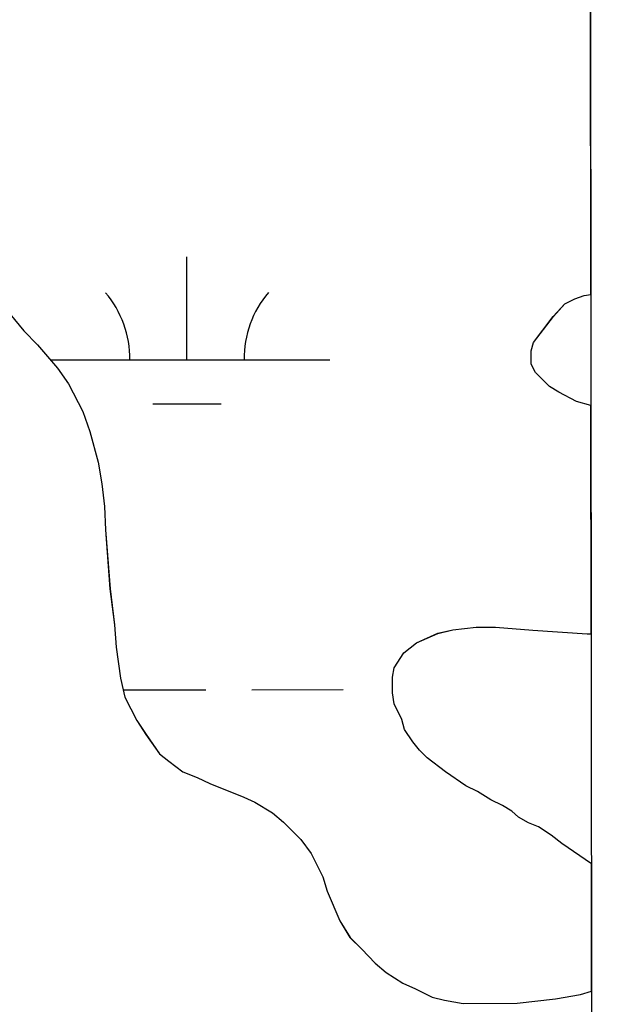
# Model space of a CAD drawing. Extents: x 3279314 to 3317160, y 734079 to 759431.
# Drawn here: x 3314734.1 to 3314940.9, y 746438.4 to 746783 of the extents above; entities that cross this region are included whole.
import ezdxf

# ---------------------------------------------------------------- set-up
doc = ezdxf.new("R2010")
doc.units = 0
for name, color, linetype in [('V-GRID-FRAM', 7, 'Continuous'), ('V-SITE-VEGE', 7, 'Continuous'), ('V-TOPO-SHOR', 7, 'Continuous'), ('V-WETL-SWMP', 7, 'Continuous')]:
    doc.layers.add(name, color=color, linetype=linetype)

msp = doc.modelspace()

# ---------------------------------------------------------------- linework, layer by layer
at = {"layer": 'V-GRID-FRAM'}
msp.add_lwpolyline([(3283455.67, 757641.37), (3314923.72, 757657.39), (3314940.91, 739471.92), (3283456.99, 739455.89), (3283455.67, 757641.37)], dxfattribs=at)
at = {"layer": 'V-SITE-VEGE'}
for p, q in [((3314934.09, 746686.81), (3314933.92, 746868.84)), ((3314724.75, 746687.12), (3314735.64, 746674.07)), ((3314931.71, 746686.51), (3314934.09, 746686.81)), ((3314920.96, 746679.14), (3314925.01, 746683.55)), ((3314925.01, 746683.55), (3314928.5, 746685.32)), ((3314928.5, 746685.32), (3314931.71, 746686.51)), ((3314914.01, 746670.04), (3314920.96, 746679.14)), ((3314735.64, 746674.07), (3314740.35, 746669.14)), ((3314913.16, 746667.12), (3314914.01, 746670.04)), ((3314740.35, 746669.14), (3314747.41, 746661.01)), ((3314913.19, 746662.45), (3314913.16, 746667.12)), ((3314747.41, 746661.01), (3314751.24, 746655.49)), ((3314914.67, 746659.54), (3314913.19, 746662.45)), ((3314919.67, 746654.61), (3314914.67, 746659.54)), ((3314751.24, 746655.49), (3314756.27, 746645.89)), ((3314922.89, 746652.59), (3314919.67, 746654.61)), ((3314929.04, 746649.42), (3314922.89, 746652.59)), ((3314934.12, 746648.01), (3314929.04, 746649.42)), ((3314756.27, 746645.89), (3314758.65, 746638.9)), ((3314934.2, 746568.02), (3314934.12, 746648.01)), ((3314758.65, 746638.9), (3314761.65, 746628.12)), ((3314761.65, 746628.12), (3314762.87, 746620.55)), ((3314762.87, 746620.55), (3314763.8, 746612.67)), ((3314763.8, 746612.67), (3314764.14, 746604.5)), ((3314764.14, 746604.5), (3314765.75, 746583.79)), ((3314765.75, 746583.79), (3314767.29, 746571.25)), ((3314767.29, 746571.25), (3314767.93, 746563.37)), ((3314885.81, 746569.44), (3314893.98, 746570.37)), ((3314893.98, 746570.37), (3314900.69, 746570.42)), ((3314900.69, 746570.42), (3314913.84, 746569.34)), ((3314873, 746564.97), (3314880.57, 746568.23)), ((3314880.57, 746568.23), (3314885.81, 746569.44)), ((3314913.84, 746569.34), (3314932.82, 746568.01)), ((3314932.82, 746568.01), (3314934.2, 746568.02)), ((3314767.93, 746563.37), (3314769.46, 746552.58)), ((3314868.65, 746561.44), (3314873, 746564.97)), ((3314865.18, 746556.16), (3314868.65, 746561.44)), ((3314864.62, 746552.95), (3314865.18, 746556.16)), ((3314769.46, 746552.58), (3314770.97, 746545.88)), ((3314864.66, 746547.4), (3314864.62, 746552.95)), ((3314770.97, 746545.88), (3314775.12, 746537.73)), ((3314865.27, 746543.61), (3314864.66, 746547.4)), ((3314867.93, 746538.08), (3314865.27, 746543.61)), ((3314775.12, 746537.73), (3314778.36, 746532.79)), ((3314868.83, 746534.59), (3314867.93, 746538.08)), ((3314778.36, 746532.79), (3314783.08, 746526.11)), ((3314871.78, 746530.23), (3314868.83, 746534.59)), ((3314874.14, 746527.33), (3314871.78, 746530.23)), ((3314783.08, 746526.11), (3314786.3, 746523.51)), ((3314876.78, 746524.72), (3314874.14, 746527.33)), ((3314786.3, 746523.51), (3314791.29, 746519.75)), ((3314883.24, 746519.8), (3314876.78, 746524.72)), ((3314791.29, 746519.75), (3314796.27, 746517.74)), ((3314890.28, 746514.89), (3314883.24, 746519.8)), ((3314796.27, 746517.74), (3314800.66, 746515.73)), ((3314800.66, 746515.73), (3314812.66, 746510.85)), ((3314894.38, 746512.87), (3314890.28, 746514.89)), ((3314899.07, 746509.99), (3314894.38, 746512.87)), ((3314812.66, 746510.85), (3314816.47, 746509.12)), ((3314816.47, 746509.12), (3314822.62, 746505.37)), ((3314903.17, 746507.97), (3314899.07, 746509.99)), ((3314906.39, 746505.95), (3314903.17, 746507.97)), ((3314822.62, 746505.37), (3314826.44, 746502.19)), ((3314908.74, 746503.93), (3314906.39, 746505.95)), ((3314826.44, 746502.19), (3314832.61, 746496.1)), ((3314912.26, 746501.9), (3314908.74, 746503.93)), ((3314915.77, 746500.47), (3314912.26, 746501.9)), ((3314920.17, 746497.58), (3314915.77, 746500.47)), ((3314923.98, 746494.69), (3314920.17, 746497.58)), ((3314832.61, 746496.1), (3314836.15, 746491.16)), ((3314934.28, 746487.56), (3314923.98, 746494.69)), ((3314836.15, 746491.16), (3314840.29, 746483.02)), ((3314934.32, 746443.03), (3314934.28, 746487.56)), ((3314840.29, 746483.02), (3314841.79, 746478.07)), ((3314841.79, 746478.07), (3314846.24, 746467.59)), ((3314846.24, 746467.59), (3314849.78, 746461.78)), ((3314849.78, 746461.78), (3314853.89, 746457.72)), ((3314853.89, 746457.72), (3314858.6, 746452.79)), ((3314858.6, 746452.79), (3314862.42, 746449.6)), ((3314862.42, 746449.6), (3314868.28, 746445.85)), ((3314868.28, 746445.85), (3314872.67, 746443.84)), ((3314872.67, 746443.84), (3314878.53, 746440.96)), ((3314930.48, 746441.9), (3314934.32, 746443.03)), ((3314878.53, 746440.96), (3314882.91, 746439.82)), ((3314882.91, 746439.82), (3314889.34, 746438.7)), ((3314889.34, 746438.7), (3314908.31, 746438.83)), ((3314908.31, 746438.83), (3314921.73, 746440.38)), ((3314921.73, 746440.38), (3314930.48, 746441.9))]:
    msp.add_line(p, q, dxfattribs=at)
at = {"layer": 'V-TOPO-SHOR'}
for p, q in [((3314724.75, 746687.13), (3314735.64, 746674.07)), ((3314724.75, 746687.13), (3314735.64, 746674.07)), ((3314931.7, 746686.51), (3314934.09, 746686.81)), ((3314931.7, 746686.51), (3314934.09, 746686.81)), ((3314934.09, 746686.81), (3314934.09, 746686.81)), ((3314934.09, 746686.81), (3314934.09, 746686.81)), ((3314920.95, 746679.14), (3314925.01, 746683.55)), ((3314920.95, 746679.14), (3314925.01, 746683.55)), ((3314925.01, 746683.55), (3314928.5, 746685.32)), ((3314925.01, 746683.55), (3314928.5, 746685.32)), ((3314928.5, 746685.32), (3314931.7, 746686.51)), ((3314928.5, 746685.32), (3314931.7, 746686.51)), ((3314914.01, 746670.04), (3314920.95, 746679.14)), ((3314914.01, 746670.04), (3314920.95, 746679.14)), ((3314735.64, 746674.07), (3314740.34, 746669.14)), ((3314735.64, 746674.07), (3314740.34, 746669.14)), ((3314913.15, 746667.12), (3314914.01, 746670.04)), ((3314913.15, 746667.12), (3314914.01, 746670.04)), ((3314740.34, 746669.14), (3314747.4, 746661.01)), ((3314740.34, 746669.14), (3314747.4, 746661.01)), ((3314913.19, 746662.45), (3314913.15, 746667.12)), ((3314913.19, 746662.45), (3314913.15, 746667.12)), ((3314747.4, 746661.01), (3314751.24, 746655.49)), ((3314747.4, 746661.01), (3314751.24, 746655.49)), ((3314914.67, 746659.54), (3314913.19, 746662.45)), ((3314914.67, 746659.54), (3314913.19, 746662.45)), ((3314919.66, 746654.61), (3314914.67, 746659.54)), ((3314919.66, 746654.61), (3314914.67, 746659.54)), ((3314751.24, 746655.49), (3314756.26, 746645.9)), ((3314751.24, 746655.49), (3314756.26, 746645.9)), ((3314922.89, 746652.59), (3314919.66, 746654.61)), ((3314922.89, 746652.59), (3314919.66, 746654.61)), ((3314929.04, 746649.42), (3314922.89, 746652.59)), ((3314929.04, 746649.42), (3314922.89, 746652.59)), ((3314934.12, 746648.01), (3314929.04, 746649.42)), ((3314934.12, 746648.01), (3314929.04, 746649.42)), ((3314756.26, 746645.9), (3314758.65, 746638.91)), ((3314756.26, 746645.9), (3314758.65, 746638.91)), ((3314934.12, 746648.01), (3314934.12, 746648.01)), ((3314934.12, 746648.01), (3314934.12, 746648.01)), ((3314758.65, 746638.91), (3314761.64, 746628.13)), ((3314758.65, 746638.91), (3314761.64, 746628.13)), ((3314761.64, 746628.13), (3314762.86, 746620.55)), ((3314761.64, 746628.13), (3314762.86, 746620.55)), ((3314762.86, 746620.55), (3314763.79, 746612.67)), ((3314762.86, 746620.55), (3314763.79, 746612.67)), ((3314763.79, 746612.67), (3314764.14, 746604.5)), ((3314763.79, 746612.67), (3314764.14, 746604.5)), ((3314764.14, 746604.5), (3314765.74, 746583.79)), ((3314764.14, 746604.5), (3314765.74, 746583.79)), ((3314765.74, 746583.79), (3314767.29, 746571.25)), ((3314765.74, 746583.79), (3314767.29, 746571.25)), ((3314767.29, 746571.25), (3314767.93, 746563.37)), ((3314767.29, 746571.25), (3314767.93, 746563.37)), ((3314885.81, 746569.44), (3314893.97, 746570.37)), ((3314885.81, 746569.44), (3314893.97, 746570.37)), ((3314893.97, 746570.37), (3314900.69, 746570.42)), ((3314893.97, 746570.37), (3314900.69, 746570.42)), ((3314900.69, 746570.42), (3314913.83, 746569.34)), ((3314900.69, 746570.42), (3314913.83, 746569.34)), ((3314873, 746564.97), (3314880.56, 746568.24)), ((3314873, 746564.97), (3314880.56, 746568.24)), ((3314880.56, 746568.24), (3314885.81, 746569.44)), ((3314880.56, 746568.24), (3314885.81, 746569.44)), ((3314913.83, 746569.34), (3314932.81, 746568.01)), ((3314913.83, 746569.34), (3314932.81, 746568.01)), ((3314932.81, 746568.01), (3314934.2, 746568.02)), ((3314932.81, 746568.01), (3314934.2, 746568.02)), ((3314934.2, 746568.02), (3314934.2, 746568.02)), ((3314934.2, 746568.02), (3314934.2, 746568.02)), ((3314767.93, 746563.37), (3314769.46, 746552.58)), ((3314767.93, 746563.37), (3314769.46, 746552.58)), ((3314868.64, 746561.44), (3314873, 746564.97)), ((3314868.64, 746561.44), (3314873, 746564.97)), ((3314865.18, 746556.16), (3314868.64, 746561.44)), ((3314865.18, 746556.16), (3314868.64, 746561.44)), ((3314864.61, 746552.95), (3314865.18, 746556.16)), ((3314864.61, 746552.95), (3314865.18, 746556.16)), ((3314769.46, 746552.58), (3314770.97, 746545.88)), ((3314769.46, 746552.58), (3314770.97, 746545.88)), ((3314864.65, 746547.4), (3314864.61, 746552.95)), ((3314864.65, 746547.4), (3314864.61, 746552.95)), ((3314770.97, 746545.88), (3314775.11, 746537.74)), ((3314770.97, 746545.88), (3314775.11, 746537.74)), ((3314865.26, 746543.61), (3314864.65, 746547.4)), ((3314865.26, 746543.61), (3314864.65, 746547.4)), ((3314867.93, 746538.09), (3314865.26, 746543.61)), ((3314867.93, 746538.09), (3314865.26, 746543.61)), ((3314775.11, 746537.74), (3314778.35, 746532.8)), ((3314775.11, 746537.74), (3314778.35, 746532.8)), ((3314868.83, 746534.59), (3314867.93, 746538.09)), ((3314868.83, 746534.59), (3314867.93, 746538.09)), ((3314778.35, 746532.8), (3314783.07, 746526.12)), ((3314778.35, 746532.8), (3314783.07, 746526.12)), ((3314871.78, 746530.23), (3314868.83, 746534.59)), ((3314871.78, 746530.23), (3314868.83, 746534.59)), ((3314874.13, 746527.33), (3314871.78, 746530.23)), ((3314874.13, 746527.33), (3314871.78, 746530.23)), ((3314783.07, 746526.12), (3314786.3, 746523.51)), ((3314783.07, 746526.12), (3314786.3, 746523.51)), ((3314876.78, 746524.72), (3314874.13, 746527.33)), ((3314876.78, 746524.72), (3314874.13, 746527.33)), ((3314786.3, 746523.51), (3314791.29, 746519.75)), ((3314786.3, 746523.51), (3314791.29, 746519.75)), ((3314883.23, 746519.8), (3314876.78, 746524.72)), ((3314883.23, 746519.8), (3314876.78, 746524.72)), ((3314791.29, 746519.75), (3314796.26, 746517.74)), ((3314791.29, 746519.75), (3314796.26, 746517.74)), ((3314890.27, 746514.89), (3314883.23, 746519.8)), ((3314890.27, 746514.89), (3314883.23, 746519.8)), ((3314796.26, 746517.74), (3314800.66, 746515.73)), ((3314796.26, 746517.74), (3314800.66, 746515.73)), ((3314800.66, 746515.73), (3314812.66, 746510.85)), ((3314800.66, 746515.73), (3314812.66, 746510.85)), ((3314894.37, 746512.87), (3314890.27, 746514.89)), ((3314894.37, 746512.87), (3314890.27, 746514.89)), ((3314899.06, 746509.99), (3314894.37, 746512.87)), ((3314899.06, 746509.99), (3314894.37, 746512.87)), ((3314812.66, 746510.85), (3314816.46, 746509.12)), ((3314812.66, 746510.85), (3314816.46, 746509.12)), ((3314816.46, 746509.12), (3314822.62, 746505.37)), ((3314816.46, 746509.12), (3314822.62, 746505.37)), ((3314903.16, 746507.97), (3314899.06, 746509.99)), ((3314903.16, 746507.97), (3314899.06, 746509.99)), ((3314906.39, 746505.95), (3314903.16, 746507.97)), ((3314906.39, 746505.95), (3314903.16, 746507.97)), ((3314822.62, 746505.37), (3314826.44, 746502.19)), ((3314822.62, 746505.37), (3314826.44, 746502.19)), ((3314908.74, 746503.92), (3314906.39, 746505.95)), ((3314908.74, 746503.92), (3314906.39, 746505.95)), ((3314826.44, 746502.19), (3314832.61, 746496.1)), ((3314826.44, 746502.19), (3314832.61, 746496.1)), ((3314912.25, 746501.91), (3314908.74, 746503.92)), ((3314912.25, 746501.91), (3314908.74, 746503.92)), ((3314915.76, 746500.47), (3314912.25, 746501.91)), ((3314915.76, 746500.47), (3314912.25, 746501.91)), ((3314920.16, 746497.58), (3314915.76, 746500.47)), ((3314920.16, 746497.58), (3314915.76, 746500.47)), ((3314923.98, 746494.69), (3314920.16, 746497.58)), ((3314923.98, 746494.69), (3314920.16, 746497.58)), ((3314832.61, 746496.1), (3314836.14, 746491.16)), ((3314832.61, 746496.1), (3314836.14, 746491.16)), ((3314934.28, 746487.56), (3314923.98, 746494.69)), ((3314934.28, 746487.56), (3314923.98, 746494.69)), ((3314836.14, 746491.16), (3314840.29, 746483.02)), ((3314836.14, 746491.16), (3314840.29, 746483.02)), ((3314934.28, 746487.56), (3314934.28, 746487.56)), ((3314934.28, 746487.56), (3314934.28, 746487.56)), ((3314840.29, 746483.02), (3314841.78, 746478.07)), ((3314840.29, 746483.02), (3314841.78, 746478.07)), ((3314841.78, 746478.07), (3314846.23, 746467.59)), ((3314841.78, 746478.07), (3314846.23, 746467.59)), ((3314846.23, 746467.59), (3314849.77, 746461.78)), ((3314846.23, 746467.59), (3314849.77, 746461.78)), ((3314849.77, 746461.78), (3314853.89, 746457.72)), ((3314849.77, 746461.78), (3314853.89, 746457.72)), ((3314853.89, 746457.72), (3314858.59, 746452.79)), ((3314853.89, 746457.72), (3314858.59, 746452.79)), ((3314858.59, 746452.79), (3314862.41, 746449.6)), ((3314858.59, 746452.79), (3314862.41, 746449.6)), ((3314862.41, 746449.6), (3314868.27, 746445.85)), ((3314862.41, 746449.6), (3314868.27, 746445.85)), ((3314868.27, 746445.85), (3314872.67, 746443.84)), ((3314868.27, 746445.85), (3314872.67, 746443.84)), ((3314872.67, 746443.84), (3314878.52, 746440.96)), ((3314872.67, 746443.84), (3314878.52, 746440.96)), ((3314930.47, 746441.9), (3314934.32, 746443.03)), ((3314930.47, 746441.9), (3314934.32, 746443.03)), ((3314934.32, 746443.03), (3314934.32, 746444.13)), ((3314934.32, 746443.03), (3314934.32, 746444.13)), ((3314878.52, 746440.96), (3314882.91, 746439.82)), ((3314878.52, 746440.96), (3314882.91, 746439.82)), ((3314882.91, 746439.82), (3314889.34, 746438.7)), ((3314882.91, 746439.82), (3314889.34, 746438.7)), ((3314889.34, 746438.7), (3314908.31, 746438.83)), ((3314889.34, 746438.7), (3314908.31, 746438.83)), ((3314908.31, 746438.83), (3314921.73, 746440.38)), ((3314908.31, 746438.83), (3314921.73, 746440.38)), ((3314921.73, 746440.38), (3314930.47, 746441.9)), ((3314921.73, 746440.38), (3314930.47, 746441.9))]:
    msp.add_line(p, q, dxfattribs=at)
at = {"layer": 'V-WETL-SWMP'}
for p, q in [((3314934.09, 746686.81), (3314933.92, 746868.84)), ((3314934.09, 746686.81), (3314933.92, 746868.84)), ((3314792.7, 746663.94), (3314792.68, 746699.94)), ((3314724.75, 746687.13), (3314735.64, 746674.07)), ((3314724.75, 746687.13), (3314735.64, 746674.07)), ((3314931.7, 746686.51), (3314934.09, 746686.81)), ((3314931.7, 746686.51), (3314934.09, 746686.81)), ((3314920.95, 746679.14), (3314925.01, 746683.55)), ((3314920.95, 746679.14), (3314925.01, 746683.55)), ((3314925.01, 746683.55), (3314928.5, 746685.32)), ((3314925.01, 746683.55), (3314928.5, 746685.32)), ((3314928.5, 746685.32), (3314931.7, 746686.51)), ((3314928.5, 746685.32), (3314931.7, 746686.51)), ((3314914.01, 746670.04), (3314920.95, 746679.14)), ((3314914.01, 746670.04), (3314920.95, 746679.14)), ((3314735.64, 746674.07), (3314740.34, 746669.14)), ((3314735.64, 746674.07), (3314740.34, 746669.14)), ((3314913.15, 746667.12), (3314914.01, 746670.04)), ((3314913.15, 746667.12), (3314914.01, 746670.04)), ((3314740.34, 746669.14), (3314747.4, 746661.01)), ((3314740.34, 746669.14), (3314747.4, 746661.01)), ((3314913.19, 746662.45), (3314913.15, 746667.12)), ((3314913.19, 746662.45), (3314913.15, 746667.12)), ((3314744.88, 746663.92), (3314842.7, 746663.97)), ((3314747.4, 746661.01), (3314751.24, 746655.49)), ((3314747.4, 746661.01), (3314751.24, 746655.49)), ((3314914.67, 746659.54), (3314913.19, 746662.45)), ((3314914.67, 746659.54), (3314913.19, 746662.45)), ((3314919.66, 746654.61), (3314914.67, 746659.54)), ((3314919.66, 746654.61), (3314914.67, 746659.54)), ((3314751.24, 746655.49), (3314756.26, 746645.9)), ((3314751.24, 746655.49), (3314756.26, 746645.9)), ((3314922.89, 746652.59), (3314919.66, 746654.61)), ((3314922.89, 746652.59), (3314919.66, 746654.61)), ((3314929.04, 746649.42), (3314922.89, 746652.59)), ((3314929.04, 746649.42), (3314922.89, 746652.59)), ((3314934.12, 746648.01), (3314929.04, 746649.42)), ((3314934.12, 746648.01), (3314929.04, 746649.42)), ((3314756.26, 746645.9), (3314758.65, 746638.91)), ((3314756.26, 746645.9), (3314758.65, 746638.91)), ((3314780.71, 746648.51), (3314804.71, 746648.52)), ((3314934.2, 746568.02), (3314934.12, 746648.01)), ((3314934.2, 746568.02), (3314934.12, 746648.01)), ((3314758.65, 746638.91), (3314761.64, 746628.13)), ((3314758.65, 746638.91), (3314761.64, 746628.13)), ((3314761.64, 746628.13), (3314762.86, 746620.55)), ((3314761.64, 746628.13), (3314762.86, 746620.55)), ((3314762.86, 746620.55), (3314763.79, 746612.67)), ((3314762.86, 746620.55), (3314763.79, 746612.67)), ((3314763.79, 746612.67), (3314764.14, 746604.5)), ((3314763.79, 746612.67), (3314764.14, 746604.5)), ((3314764.14, 746604.5), (3314765.74, 746583.79)), ((3314764.14, 746604.5), (3314765.74, 746583.79)), ((3314765.74, 746583.79), (3314767.29, 746571.25)), ((3314765.74, 746583.79), (3314767.29, 746571.25)), ((3314767.29, 746571.25), (3314767.93, 746563.37)), ((3314767.29, 746571.25), (3314767.93, 746563.37)), ((3314885.81, 746569.44), (3314893.97, 746570.37)), ((3314885.81, 746569.44), (3314893.97, 746570.37)), ((3314893.97, 746570.37), (3314900.69, 746570.42)), ((3314893.97, 746570.37), (3314900.69, 746570.42)), ((3314900.69, 746570.42), (3314913.83, 746569.34)), ((3314900.69, 746570.42), (3314913.83, 746569.34)), ((3314873, 746564.97), (3314880.56, 746568.24)), ((3314873, 746564.97), (3314880.56, 746568.24)), ((3314880.56, 746568.24), (3314885.81, 746569.44)), ((3314880.56, 746568.24), (3314885.81, 746569.44)), ((3314913.83, 746569.34), (3314932.81, 746568.01)), ((3314913.83, 746569.34), (3314932.81, 746568.01)), ((3314932.81, 746568.01), (3314934.2, 746568.02)), ((3314932.81, 746568.01), (3314934.2, 746568.02)), ((3314767.93, 746563.37), (3314769.46, 746552.58)), ((3314767.93, 746563.37), (3314769.46, 746552.58)), ((3314868.64, 746561.44), (3314873, 746564.97)), ((3314868.64, 746561.44), (3314873, 746564.97)), ((3314865.18, 746556.16), (3314868.64, 746561.44)), ((3314865.18, 746556.16), (3314868.64, 746561.44)), ((3314864.61, 746552.95), (3314865.18, 746556.16)), ((3314864.61, 746552.95), (3314865.18, 746556.16)), ((3314769.46, 746552.58), (3314770.97, 746545.88)), ((3314769.46, 746552.58), (3314770.97, 746545.88)), ((3314864.65, 746547.4), (3314864.61, 746552.95)), ((3314864.65, 746547.4), (3314864.61, 746552.95)), ((3314770.38, 746548.5), (3314799.35, 746548.51)), ((3314770.97, 746545.88), (3314775.11, 746537.74)), ((3314770.97, 746545.88), (3314775.11, 746537.74)), ((3314815.35, 746548.52), (3314847.35, 746548.54)), ((3314865.26, 746543.61), (3314864.65, 746547.4)), ((3314865.26, 746543.61), (3314864.65, 746547.4)), ((3314867.93, 746538.09), (3314865.26, 746543.61)), ((3314867.93, 746538.09), (3314865.26, 746543.61)), ((3314775.11, 746537.74), (3314778.35, 746532.8)), ((3314775.11, 746537.74), (3314778.35, 746532.8)), ((3314868.83, 746534.59), (3314867.93, 746538.09)), ((3314868.83, 746534.59), (3314867.93, 746538.09)), ((3314778.35, 746532.8), (3314783.07, 746526.12)), ((3314778.35, 746532.8), (3314783.07, 746526.12)), ((3314871.78, 746530.23), (3314868.83, 746534.59)), ((3314871.78, 746530.23), (3314868.83, 746534.59)), ((3314874.13, 746527.33), (3314871.78, 746530.23)), ((3314874.13, 746527.33), (3314871.78, 746530.23)), ((3314783.07, 746526.12), (3314786.3, 746523.51)), ((3314783.07, 746526.12), (3314786.3, 746523.51)), ((3314876.78, 746524.72), (3314874.13, 746527.33)), ((3314876.78, 746524.72), (3314874.13, 746527.33)), ((3314786.3, 746523.51), (3314791.29, 746519.75)), ((3314786.3, 746523.51), (3314791.29, 746519.75)), ((3314883.23, 746519.8), (3314876.78, 746524.72)), ((3314883.23, 746519.8), (3314876.78, 746524.72)), ((3314791.29, 746519.75), (3314796.26, 746517.74)), ((3314791.29, 746519.75), (3314796.26, 746517.74)), ((3314890.27, 746514.89), (3314883.23, 746519.8)), ((3314890.27, 746514.89), (3314883.23, 746519.8)), ((3314796.26, 746517.74), (3314800.66, 746515.73)), ((3314796.26, 746517.74), (3314800.66, 746515.73)), ((3314800.66, 746515.73), (3314812.66, 746510.85)), ((3314800.66, 746515.73), (3314812.66, 746510.85)), ((3314894.37, 746512.87), (3314890.27, 746514.89)), ((3314894.37, 746512.87), (3314890.27, 746514.89)), ((3314899.06, 746509.99), (3314894.37, 746512.87)), ((3314899.06, 746509.99), (3314894.37, 746512.87)), ((3314812.66, 746510.85), (3314816.46, 746509.12)), ((3314812.66, 746510.85), (3314816.46, 746509.12)), ((3314816.46, 746509.12), (3314822.62, 746505.37)), ((3314816.46, 746509.12), (3314822.62, 746505.37)), ((3314903.16, 746507.97), (3314899.06, 746509.99)), ((3314903.16, 746507.97), (3314899.06, 746509.99)), ((3314906.39, 746505.95), (3314903.16, 746507.97)), ((3314906.39, 746505.95), (3314903.16, 746507.97)), ((3314822.62, 746505.37), (3314826.44, 746502.19)), ((3314822.62, 746505.37), (3314826.44, 746502.19)), ((3314908.74, 746503.92), (3314906.39, 746505.95)), ((3314908.74, 746503.92), (3314906.39, 746505.95)), ((3314826.44, 746502.19), (3314832.61, 746496.1)), ((3314826.44, 746502.19), (3314832.61, 746496.1)), ((3314912.25, 746501.91), (3314908.74, 746503.92)), ((3314912.25, 746501.91), (3314908.74, 746503.92)), ((3314915.76, 746500.47), (3314912.25, 746501.91)), ((3314915.76, 746500.47), (3314912.25, 746501.91)), ((3314920.16, 746497.58), (3314915.76, 746500.47)), ((3314920.16, 746497.58), (3314915.76, 746500.47)), ((3314923.98, 746494.69), (3314920.16, 746497.58)), ((3314923.98, 746494.69), (3314920.16, 746497.58)), ((3314832.61, 746496.1), (3314836.14, 746491.16)), ((3314832.61, 746496.1), (3314836.14, 746491.16)), ((3314934.28, 746487.56), (3314923.98, 746494.69)), ((3314934.28, 746487.56), (3314923.98, 746494.69)), ((3314836.14, 746491.16), (3314840.29, 746483.02)), ((3314836.14, 746491.16), (3314840.29, 746483.02)), ((3314934.32, 746443.03), (3314934.28, 746487.56)), ((3314934.32, 746443.03), (3314934.28, 746487.56)), ((3314840.29, 746483.02), (3314841.78, 746478.07)), ((3314840.29, 746483.02), (3314841.78, 746478.07)), ((3314841.78, 746478.07), (3314846.23, 746467.59)), ((3314841.78, 746478.07), (3314846.23, 746467.59)), ((3314846.23, 746467.59), (3314849.77, 746461.78)), ((3314846.23, 746467.59), (3314849.77, 746461.78)), ((3314849.77, 746461.78), (3314853.89, 746457.72)), ((3314849.77, 746461.78), (3314853.89, 746457.72)), ((3314853.89, 746457.72), (3314858.59, 746452.79)), ((3314853.89, 746457.72), (3314858.59, 746452.79)), ((3314858.59, 746452.79), (3314862.41, 746449.6)), ((3314858.59, 746452.79), (3314862.41, 746449.6)), ((3314862.41, 746449.6), (3314868.27, 746445.85)), ((3314862.41, 746449.6), (3314868.27, 746445.85)), ((3314868.27, 746445.85), (3314872.67, 746443.84)), ((3314868.27, 746445.85), (3314872.67, 746443.84)), ((3314872.67, 746443.84), (3314878.52, 746440.96)), ((3314872.67, 746443.84), (3314878.52, 746440.96)), ((3314930.47, 746441.9), (3314934.32, 746443.03)), ((3314930.47, 746441.9), (3314934.32, 746443.03)), ((3314878.52, 746440.96), (3314882.91, 746439.82)), ((3314878.52, 746440.96), (3314882.91, 746439.82)), ((3314882.91, 746439.82), (3314889.34, 746438.7)), ((3314882.91, 746439.82), (3314889.34, 746438.7)), ((3314889.34, 746438.7), (3314908.31, 746438.83)), ((3314889.34, 746438.7), (3314908.31, 746438.83)), ((3314908.31, 746438.83), (3314921.73, 746440.38)), ((3314908.31, 746438.83), (3314921.73, 746440.38)), ((3314921.73, 746440.38), (3314930.47, 746441.9)), ((3314921.73, 746440.38), (3314930.47, 746441.9))]:
    msp.add_line(p, q, dxfattribs=at)
for centre, start, end in [((3314737.46, 746664.39), 359.2573, 40.801), ((3314847.94, 746664.45), 139.2573, 180.801)]:
    msp.add_arc(centre, 35.25, start, end, dxfattribs=at)

doc.saveas('drawing.dxf')
